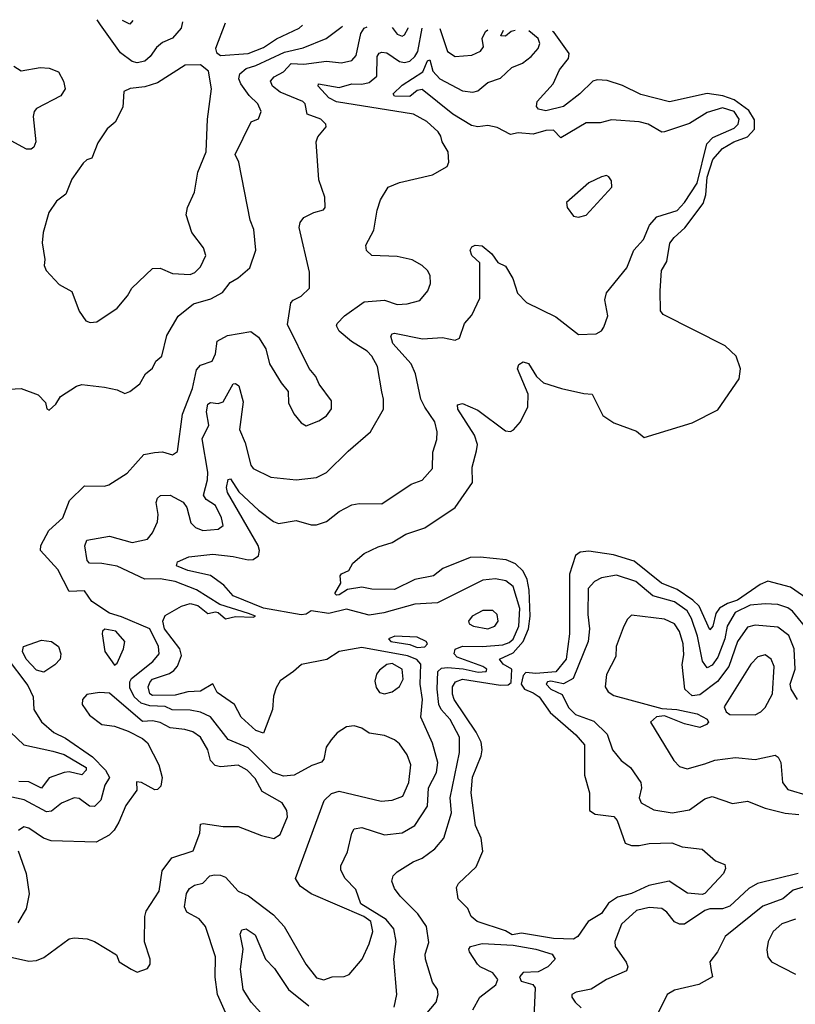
# Model space of a CAD drawing. Extents: x 1552294 to 1694791, y 811929 to 917222.
# Tile 626 of 643: x 1676139 to 1679214, y 910686 to 914589. Entities that reach past the tile are written whole.
import ezdxf

# ---------------------------------------------------------------- set-up
doc = ezdxf.new("R2010")
doc.units = 0

msp = doc.modelspace()

# ---------------------------------------------------------------- linework, layer by layer
at = {"layer": '0CON10XD'}
for points in [[(1676783.6, 914580.3), (1676778.9, 914555), (1676745, 914516.5), (1676705, 914498.9), (1676681.5, 914478.5), (1676656.6, 914443.4), (1676635.1, 914424.9), (1676605, 914418), (1676585, 914423), (1676538.4, 914458.4), (1676458.7, 914568.7), (1676446.3, 914589.1)], [(1676587.3, 914585.5), (1676575, 914572), (1676546.7, 914586.5)], [(1676954, 914575.9), (1676914.4, 914475), (1676919.1, 914459.1), (1676935, 914447.8), (1677045, 914454.8), (1677105, 914478.5), (1677156.4, 914513.6), (1677246.2, 914555), (1677259.4, 914568)], [(1676075, 913123.1), (1676145, 913127.5), (1676211.7, 913101.7), (1676241.2, 913071.2), (1676246.2, 913046.2), (1676255, 913041.2), (1676282, 913065), (1676300, 913095), (1676363.6, 913136.4), (1676385, 913142.5), (1676475, 913132.5), (1676525, 913122), (1676555, 913108), (1676575, 913116), (1676615, 913146.2), (1676638, 913185), (1676665, 913207.5), (1676678, 913235), (1676702.5, 913255), (1676722.4, 913337.6), (1676766.6, 913413.4), (1676827.6, 913462.4), (1676896.7, 913483.3), (1676942.2, 913507.7), (1676972.7, 913547.3), (1677005, 913565.6), (1677051.4, 913605), (1677074.6, 913675), (1677067.4, 913757.4), (1677052, 913795), (1677008.1, 914025), (1676993.4, 914055), (1677055.9, 914184.1), (1677085, 914196.2), (1677095.6, 914225), (1677082.5, 914255), (1677048.5, 914288.5), (1677016.1, 914335), (1677007.7, 914355), (1677011.2, 914375), (1677036, 914395), (1677075, 914407.3), (1677189.3, 914460.7), (1677262.5, 914477.5), (1677353.5, 914515), (1677412.2, 914557.8), (1677418.2, 914563.8)], [(1676954.1, 910654.1), (1676923.3, 910725), (1676914.1, 910794.1), (1676914.6, 910875), (1676875.3, 910995), (1676850, 911025), (1676802, 911052), (1676792.7, 911072.7), (1676800.6, 911125), (1676812.5, 911145), (1676831.7, 911158.3), (1676865, 911166.5), (1676892.9, 911195), (1676910.7, 911199.3), (1676935, 911198.5), (1676955, 911190), (1677004.9, 911134.9), (1677045.8, 911115.8), (1677145, 911040.6), (1677186.7, 910995), (1677273.1, 910845), (1677315, 910790.9), (1677345, 910783.6), (1677377.5, 910795), (1677425, 910796.5), (1677445, 910804.4), (1677496.5, 910865), (1677525, 910925.7), (1677539.2, 910975), (1677531, 911015), (1677502.7, 911035), (1677294.7, 911124.7), (1677250.4, 911155), (1677232.9, 911185), (1677346.4, 911493.6), (1677375, 911521.9), (1677405, 911531.4), (1677571.7, 911491.7), (1677615.4, 911495.4), (1677658.5, 911511.5), (1677681.9, 911565), (1677690, 911635), (1677675.2, 911675.2), (1677645, 911718.5), (1677625.2, 911735.2), (1677585, 911751.8), (1677525, 911761.4), (1677495, 911781.2), (1677465, 911790), (1677435, 911786), (1677397, 911763), (1677374, 911735), (1677354, 911705), (1677345, 911657.5), (1677335, 911646), (1677297.3, 911632.7), (1677226.7, 911595), (1677185, 911590.4), (1677143.8, 911605), (1677045, 911702.6), (1676965.6, 911735.6), (1676895, 911826), (1676855, 911843.9), (1676815, 911852.2), (1676743.3, 911853.3), (1676715, 911867.4), (1676655, 911869.9), (1676620.6, 911880.6), (1676592.8, 911905), (1676575, 911941.1), (1676575, 911964.2), (1676581.9, 911978.1), (1676666, 912045), (1676691.5, 912075), (1676688.5, 912105), (1676655, 912174.1), (1676542.2, 912222.2), (1676495, 912236.3), (1676425, 912282.5), (1676395, 912325.8), (1676335, 912322.5), (1676290.3, 912410.3), (1676220.8, 912485), (1676222.9, 912505), (1676254, 912565), (1676309.7, 912615), (1676336.1, 912683.9), (1676395, 912741.2), (1676475, 912740), (1676492.5, 912745), (1676565, 912791.4), (1676630.8, 912865), (1676673, 912873), (1676705, 912876.5), (1676745, 912864.4), (1676765, 912878), (1676783.7, 913025), (1676823.4, 913126.6), (1676839.2, 913200.8), (1676855, 913219.1), (1676901.9, 913235), (1676915.3, 913264.7), (1676922.2, 913315), (1676962.5, 913337.5), (1677055, 913353.1), (1677085, 913330.8), (1677114.3, 913284.3), (1677128.8, 913225), (1677175, 913150), (1677203.8, 913115), (1677205, 913070), (1677225, 913026.7), (1677255, 912991.2), (1677275, 912978.8), (1677325, 912998.8), (1677355, 913018.9), (1677375, 913046.2), (1677375, 913078.8), (1677326.2, 913145), (1677313.3, 913175), (1677285.9, 913205.9), (1677200.9, 913380.9), (1677213.6, 913466.4), (1677222.8, 913477.2), (1677255, 913493.1), (1677287.8, 913525), (1677287.8, 913587.8), (1677246.4, 913765), (1677251.1, 913785), (1677265, 913804.4), (1677305, 913824.4), (1677343.3, 913835), (1677350, 913845), (1677348.1, 913885), (1677324.3, 913955), (1677314.2, 914105), (1677320.8, 914125), (1677354, 914165), (1677352, 914175), (1677333.1, 914195), (1677278.2, 914215), (1677270, 914255), (1677260.8, 914265), (1677172, 914302), (1677141.1, 914325), (1677133.4, 914345), (1677147.3, 914362.7), (1677185, 914382.6), (1677215, 914415.2), (1677265, 914412.7), (1677355, 914424.5), (1677415, 914417.5), (1677455, 914427.5), (1677473.4, 914446.6), (1677491.3, 914535), (1677505, 914555.6), (1677516.4, 914561.3)], [(1677747.5, 910645), (1677789.6, 910695), (1677797.9, 910725), (1677795.6, 910745), (1677775, 910773.8), (1677747.5, 910865), (1677746.9, 910885), (1677760.8, 910930.8), (1677751.4, 910995), (1677717.7, 911045), (1677647.3, 911115), (1677624.7, 911145), (1677613.8, 911175), (1677619.4, 911195), (1677635, 911211.4), (1677698.7, 911251.3), (1677735, 911266.1), (1677785, 911302.9), (1677820.5, 911345), (1677851.1, 911445), (1677845.3, 911505), (1677882.5, 911685), (1677882.4, 911745), (1677845, 911815.3), (1677810, 911855), (1677800.9, 911875), (1677794.2, 911935.9), (1677796, 912005), (1677811.4, 912018.6), (1677835, 912021.6), (1677896.5, 912016.5), (1677957.1, 912002.9), (1677988.2, 912005), (1677990.3, 912015), (1677975.3, 912025), (1677872.8, 912062.8), (1677861.6, 912075), (1677865.7, 912094.3), (1677894.1, 912105.9), (1677974.1, 912104.1), (1678055, 912111.5), (1678079.5, 912120.5), (1678095, 912134.3), (1678117.5, 912185), (1678122.3, 912255), (1678095, 912342.5), (1678066.9, 912365), (1678025, 912373.3), (1677975, 912367.2), (1677795, 912277.5), (1677705, 912272.4), (1677581.9, 912238.1), (1677525, 912229), (1677435, 912253.1), (1677365, 912234.8), (1677294.1, 912245.9), (1677275, 912232.5), (1677255, 912230.3), (1677105, 912256.6), (1676985.6, 912305.6), (1676948.2, 912348.2), (1676895.5, 912385.5), (1676805, 912405.3), (1676760, 912425), (1676765, 912440.8), (1676809.6, 912460.4), (1676905, 912470.2), (1676985, 912461.1), (1677045, 912448.3), (1677065, 912449.7), (1677085, 912464.5), (1677089, 912485), (1677084.3, 912505), (1676962.6, 912715), (1676959.3, 912735), (1676965, 912766.2), (1676975, 912768.6), (1677008.1, 912718.1), (1677084.9, 912644.9), (1677145, 912600), (1677165, 912591.5), (1677235, 912604.3), (1677295, 912586.7), (1677315, 912587.5), (1677355, 912600.6), (1677405, 912640), (1677455.7, 912665.7), (1677485, 912671.8), (1677575, 912670), (1677691.3, 912748.7), (1677735, 912764), (1677775, 912810), (1677777.1, 912875), (1677792.7, 912925), (1677794.6, 912955), (1677784.7, 912995), (1677745, 913053.9), (1677729.8, 913085), (1677707.5, 913185), (1677691.2, 913225), (1677617.8, 913305), (1677610, 913335), (1677615, 913344.4), (1677625, 913347.2), (1677735.8, 913324.2), (1677815, 913329.6), (1677865, 913318.6), (1677883.1, 913326.9), (1677902.1, 913385), (1677931.5, 913418.5), (1677962.9, 913485), (1677963.3, 913625), (1677931.5, 913655), (1677924.5, 913675), (1677931.8, 913688.2), (1677944.6, 913695.4), (1677973, 913693), (1678010.6, 913660.6), (1678035, 913626.7), (1678065, 913612), (1678093.8, 913563.8), (1678112.9, 913505), (1678148.3, 913468.3), (1678265, 913410.8), (1678355, 913341.4), (1678425, 913344.3), (1678445, 913356), (1678455, 913370), (1678470.5, 913415), (1678458.3, 913478.3), (1678465, 913506.2), (1678545.5, 913605), (1678573.6, 913675), (1678611.6, 913718.4), (1678636.2, 913775), (1678665, 913807.9), (1678745, 913832.8), (1678775, 913864.2), (1678825, 913941.8), (1678862.8, 914097.2), (1678887.7, 914122.3), (1678971.1, 914158.9), (1678987.5, 914175), (1678991, 914195), (1678971, 914225), (1678925, 914240.3), (1678865, 914221.6), (1678795, 914177.7), (1678695, 914144.5), (1678685, 914143.6), (1678630.8, 914175), (1678595, 914184.6), (1678485, 914192), (1678440.4, 914180.4), (1678385, 914180.8), (1678285, 914121.4), (1678255, 914151.5), (1678225, 914150), (1678175, 914135.9), (1678115, 914140.2), (1678085, 914134), (1678032.4, 914162.4), (1677995, 914169.5), (1677955, 914164.5), (1677929.6, 914169.6), (1677856.1, 914215), (1677735, 914313), (1677715, 914308), (1677685, 914284.4), (1677625, 914285.8), (1677618.9, 914295), (1677655, 914330), (1677737.1, 914382.9), (1677755, 914425.4), (1677765, 914430), (1677776.7, 914385), (1677804.6, 914354.6), (1677895, 914307.6), (1677935, 914301.3), (1677955, 914307.3), (1677995, 914340), (1678045, 914357.9), (1678089.8, 914400.2), (1678132.8, 914417.2), (1678166.6, 914443.4), (1678195, 914474.4), (1678200.7, 914495), (1678194.1, 914515), (1678157.3, 914544.6)], [(1676915, 912663.1), (1676877.6, 912687.6), (1676866.9, 912705), (1676883.4, 912765), (1676884.8, 912795), (1676862.8, 912927.2), (1676888.5, 912981.5), (1676879.3, 913035), (1676884.8, 913065.2), (1676895, 913071.8), (1676925, 913067.2), (1676945, 913074.6), (1676985, 913145.5), (1676995, 913147.5), (1677007.3, 913137.3), (1677024.4, 913075), (1677010, 912965), (1677032.4, 912912.4), (1677055, 912823.8), (1677065, 912810), (1677135, 912775.5), (1677235, 912764.6), (1677315, 912774.6), (1677355.3, 912794.7), (1677440.6, 912879.4), (1677530, 912955), (1677580.6, 913045), (1677581.8, 913085), (1677574.6, 913114.6), (1677557.3, 913215), (1677535.3, 913255), (1677516.5, 913275), (1677454.2, 913314.2), (1677405.4, 913355), (1677395.4, 913375), (1677397.1, 913385), (1677426.1, 913415), (1677505, 913471.4), (1677585, 913477.3), (1677635, 913460), (1677675, 913462.9), (1677725, 913476.2), (1677757.5, 913515), (1677767, 913543), (1677765.6, 913575), (1677755.4, 913595.4), (1677734.2, 913615), (1677695, 913637.1), (1677635, 913651.1), (1677534.6, 913654.6), (1677513.6, 913673.6), (1677510.8, 913695), (1677543.3, 913755), (1677555.7, 913834.3), (1677568.8, 913875), (1677600, 913925), (1677645, 913944), (1677775.7, 913974.3), (1677833, 914007), (1677840, 914025), (1677838, 914065), (1677814.2, 914105), (1677807.9, 914127.9), (1677798.6, 914145), (1677753.3, 914185), (1677700.8, 914215), (1677395, 914264), (1677365, 914279.6), (1677321.5, 914325), (1677324, 914335), (1677405, 914320.8), (1677455, 914334.8), (1677495, 914333.2), (1677525, 914340.4), (1677554.8, 914365.2), (1677556.7, 914443.3), (1677563.9, 914456.1), (1677575, 914460.8), (1677595, 914458.4), (1677645, 914423.4), (1677665, 914419.8), (1677685.3, 914425), (1677705, 914442.7), (1677716.7, 914463.3), (1677734.5, 914555.6)], [(1679273.1, 912285), (1679195, 912339.3), (1679105, 912363), (1679075, 912350.7), (1678985, 912288.8), (1678944.6, 912275.4), (1678914.1, 912255.9), (1678899.5, 912235), (1678887.3, 912185), (1678875, 912170.4), (1678832.7, 912265), (1678808.4, 912288.4), (1678745, 912330.5), (1678683.3, 912355), (1678575, 912443.3), (1678492.6, 912467.4), (1678395, 912482.7), (1678361.1, 912478.9), (1678342.1, 912465), (1678319, 912391), (1678319, 912155), (1678306, 912055), (1678265, 912003.8), (1678185, 911998), (1678145, 912002), (1678135, 911989.4), (1678127.4, 911955), (1678140.9, 911935), (1678175, 911921.6), (1678197.9, 911905), (1678242.5, 911842.5), (1678343.4, 911755), (1678378.4, 911715), (1678377.8, 911595), (1678398.5, 911525), (1678397.8, 911455), (1678420.5, 911440.5), (1678495, 911430.8), (1678507.1, 911415), (1678540, 911325), (1678565, 911315.4), (1678595, 911315.3), (1678635, 911323.7), (1678725, 911326.2), (1678765, 911310.5), (1678845, 911301.2), (1678897.5, 911255), (1678935, 911240), (1678936.7, 911225), (1678928.8, 911205), (1678855.6, 911125), (1678845, 911121.8), (1678786.8, 911126.8), (1678713.8, 911173.8), (1678632.9, 911157.1), (1678565, 911125.8), (1678508.8, 911111.2), (1678473.3, 911086.7), (1678445, 911046.4), (1678393.1, 911015), (1678352.1, 910955), (1678334.8, 910945.2), (1678255, 910947.4), (1678128.1, 910968.1), (1678091.2, 910961.2), (1678065, 910977.4), (1677953.1, 911015), (1677929.2, 911035), (1677915, 911066.2), (1677876.7, 911105), (1677870.6, 911149.4), (1677879.2, 911165), (1677948.8, 911231.2), (1677975, 911293.3), (1677969, 911345), (1677946, 911395), (1677928.4, 911525), (1677933.6, 911586.4), (1677969, 911671), (1677972.8, 911695), (1677968.5, 911725), (1677948.6, 911765), (1677861.5, 911895), (1677854.9, 911915.1), (1677855.1, 911945), (1677866.9, 911965), (1677895, 911974.5), (1678045, 911951.1), (1678075, 911953.2), (1678087.8, 911962.2), (1678090, 912015), (1678055.6, 912035), (1678041.5, 912055), (1678095, 912079.5), (1678134.5, 912125), (1678156.2, 912175), (1678162.2, 912225), (1678158.5, 912328.5), (1678150.2, 912370.2), (1678135, 912403.3), (1678105, 912431.9), (1678067.8, 912447.8), (1677965, 912458.7), (1677925, 912456.9), (1677816.1, 912413.9), (1677779.4, 912385), (1677705, 912369.8), (1677625, 912331.2), (1677535, 912332.1), (1677495, 912340), (1677438.9, 912331.1), (1677405, 912309.5), (1677395, 912308), (1677388, 912315), (1677412, 912355), (1677410, 912385), (1677415, 912392.5), (1677443.8, 912406.2), (1677459.2, 912435), (1677505, 912473.1), (1677560, 912500), (1677615, 912517.5), (1677670.3, 912549.7), (1677745, 912575.3), (1677865, 912656), (1677934.7, 912755), (1677932.5, 912815), (1677950.3, 912879.7), (1677953.5, 912905), (1677941.8, 912941.8), (1677876, 913045), (1677875, 913062.5), (1677895, 913067.5), (1677955, 913040.9), (1678065, 912958.9), (1678085, 912957.1), (1678097.2, 912962.8), (1678124.6, 912995.4), (1678153.1, 913055), (1678154.3, 913105), (1678112.7, 913205), (1678117.3, 913222.7), (1678135, 913232.5), (1678156.3, 913226.3), (1678188.4, 913175), (1678215, 913150), (1678287.2, 913127.2), (1678375, 913107.1), (1678408.8, 913105), (1678450.6, 913020.6), (1678495, 912991.5), (1678585, 912957.8), (1678615, 912932.5), (1678805, 912990.8), (1678906.9, 913043.1), (1678991.5, 913165), (1678996.9, 913205), (1678980, 913255), (1678936, 913296), (1678690.6, 913420.6), (1678680, 913435), (1678678.1, 913515), (1678683.8, 913595), (1678705, 913630), (1678716.9, 913703.1), (1678733.6, 913726.4), (1678776.1, 913763.9), (1678849.2, 913860.8), (1678859.7, 913895), (1678864.5, 913965), (1678887.4, 914035), (1678925, 914078.3), (1678970.8, 914105), (1679025, 914125.4), (1679052.2, 914155), (1679052.1, 914192.1), (1679029.7, 914229.7), (1678971.4, 914271.4), (1678927, 914287), (1678865, 914297), (1678715, 914263.3), (1678602, 914292), (1678528.4, 914328.4), (1678468.3, 914348.3), (1678428.8, 914351.2), (1678410.6, 914345), (1678360, 914295), (1678295.5, 914245), (1678225, 914228.2), (1678196.2, 914235), (1678188, 914245), (1678190, 914265), (1678254.6, 914335), (1678279.1, 914390.9), (1678315.3, 914435), (1678317.3, 914455), (1678258.1, 914538.1), (1678251.5, 914542.2)], [(1677615.3, 914558.7), (1677635, 914531.1), (1677655, 914523.2), (1677665, 914529.6), (1677678.9, 914555), (1677679.2, 914557)], [(1677804.2, 914553.8), (1677835, 914462.5), (1677865, 914442.9), (1677931.4, 914448.6), (1677965.6, 914465), (1677978.3, 914481.7), (1677972.9, 914515), (1677985, 914542.2), (1677994.4, 914548.8)], [(1678102.8, 914546), (1678087.8, 914542.2), (1678065, 914524.1), (1678045.8, 914525), (1678057.4, 914547.2)], [(1676115.7, 914405), (1676145, 914386.7), (1676219.7, 914399.7), (1676255, 914396.8), (1676292.1, 914382.1), (1676312.7, 914345), (1676319.5, 914315), (1676302.2, 914287.8), (1676205, 914236.8), (1676195.4, 914225), (1676192.5, 914205), (1676203.2, 914105), (1676195, 914083.3), (1676184, 914076), (1676165, 914075.9), (1676105, 914109.4)], [(1676418.3, 913388.3), (1676445, 913392), (1676524.7, 913445.3), (1676565.6, 913494.4), (1676582.9, 913525), (1676665, 913602.9), (1676695, 913604.5), (1676745, 913583.3), (1676815, 913578.7), (1676833.6, 913586.4), (1676855, 913608.9), (1676876.2, 913655), (1676866.9, 913685), (1676821.1, 913745), (1676798.6, 913815), (1676804.4, 913845), (1676831.5, 913905), (1676844.7, 913985), (1676877.5, 914065), (1676883.9, 914195), (1676898.8, 914315), (1676887.3, 914385), (1676855, 914410), (1676795, 914409.3), (1676685, 914339.3), (1676635, 914323.2), (1676576.9, 914316.9), (1676552, 914305), (1676547.8, 914242.2), (1676516.8, 914183.2), (1676485, 914156.7), (1676448.8, 914101.2), (1676425, 914040), (1676405, 914033.8), (1676389.7, 914020.3), (1676345, 913956.7), (1676322.1, 913897.9), (1676285, 913869.2), (1676254.3, 913825), (1676231.4, 913745), (1676228, 913705), (1676238.8, 913638.8), (1676236.2, 913615), (1676243.8, 913595), (1676295, 913540), (1676345, 913512), (1676374, 913434), (1676401.2, 913395), (1676418.3, 913388.3)], [(1678355, 913806), (1678385, 913814.2), (1678486, 913925), (1678485, 913950), (1678475, 913966.7), (1678465, 913971.2), (1678445, 913966.2), (1678395, 913942.5), (1678306.7, 913865), (1678310, 913845), (1678335, 913810), (1678355, 913806)], [(1677623.2, 910675), (1677634.6, 910725), (1677621.7, 910865), (1677631.1, 910935), (1677621.7, 910985), (1677592.1, 911022.1), (1677491.5, 911085), (1677471.7, 911141.7), (1677428.6, 911185), (1677412.3, 911217.7), (1677411.9, 911235), (1677438.8, 911291.2), (1677455.4, 911364.6), (1677465, 911381.4), (1677495, 911387.5), (1677585, 911357.8), (1677655, 911366.1), (1677705, 911394.6), (1677755, 911471.9), (1677760.2, 911545), (1677791.3, 911605), (1677796.1, 911645), (1677775, 911721.4), (1677729.7, 911825), (1677735.5, 911894.5), (1677726.3, 911955), (1677729.8, 912035), (1677713.7, 912053.7), (1677677, 912067), (1677495, 912100.9), (1677405, 912084.4), (1677357, 912053), (1677256.7, 912033.3), (1677224, 912006), (1677172, 911968), (1677155, 911941.2), (1677145, 911907.5), (1677140.8, 911855), (1677105, 911760.8), (1677075, 911771.8), (1677016.9, 911825), (1676990, 911875), (1676921.8, 911921.8), (1676905, 911956), (1676855, 911927.6), (1676805.5, 911924.5), (1676755, 911911.4), (1676665, 911910.4), (1676655, 911917.5), (1676648.1, 911945), (1676655.6, 911965), (1676665, 911975.4), (1676732.1, 911997.9), (1676750.1, 912009.9), (1676763.9, 912026.1), (1676780.5, 912069.5), (1676773.4, 912095), (1676712.8, 912175), (1676706.2, 912205), (1676715, 912227.7), (1676780.3, 912265), (1676815, 912275.7), (1676845, 912267.2), (1676885, 912236), (1676915, 912242.5), (1676925, 912238.9), (1676955, 912213.9), (1676995, 912223), (1677065, 912220.8), (1677074.2, 912225), (1677045.4, 912235.4), (1676931.7, 912271.7), (1676839.5, 912329.5), (1676755, 912362.8), (1676695, 912372.6), (1676635, 912370.9), (1676525, 912422.6), (1676465, 912433.8), (1676415, 912434.5), (1676405.8, 912445.8), (1676396.4, 912503.6), (1676405, 912525.6), (1676495, 912542.4), (1676585, 912516.6), (1676645, 912530.6), (1676665, 912555.7), (1676685, 912599.2), (1676688.3, 912628.3), (1676679.6, 912675), (1676685, 912692.5), (1676696.8, 912703.2), (1676735, 912704.7), (1676786.3, 912676.3), (1676801.6, 912655), (1676817.9, 912595), (1676835.9, 912575.9), (1676865, 912564.6), (1676925, 912570), (1676945, 912583.8), (1676939.3, 912615), (1676915, 912663.1)], [(1679268, 912165), (1679203.4, 912245), (1679185, 912257.6), (1679145, 912271), (1679093.9, 912273.9), (1679035, 912267.9), (1678975, 912239.5), (1678943.9, 912185), (1678934.3, 912135), (1678907.2, 912062.8), (1678885, 912030), (1678865, 912020.6), (1678846.1, 912046.1), (1678826.1, 912145), (1678803.1, 912215), (1678785.7, 912245.7), (1678735, 912281.1), (1678648.7, 912305), (1678582, 912362), (1678505, 912387.5), (1678445, 912376.9), (1678417.2, 912362.8), (1678392.1, 912335), (1678390.9, 912230.9), (1678398.6, 912175), (1678392.7, 912125), (1678332.7, 911977.3), (1678295, 911956.2), (1678245, 911967.4), (1678231.4, 911965), (1678226, 911955), (1678244.2, 911935), (1678289.4, 911915), (1678315, 911863.3), (1678342.3, 911835), (1678415, 911808.5), (1678467.6, 911757.6), (1678489.6, 911695), (1678523.4, 911653.4), (1678560, 911625), (1678602.2, 911565), (1678604.4, 911545), (1678595.3, 911505), (1678603.5, 911485), (1678653, 911457), (1678725.9, 911445.9), (1678795, 911456.7), (1678855, 911500.9), (1678885, 911510.4), (1678965, 911482.9), (1679025, 911491.5), (1679094.3, 911464.3), (1679174.4, 911444.4), (1679228.7, 911438.7)], [(1677995, 912174.7), (1678023.3, 912185), (1678035.3, 912205), (1678031.5, 912231.5), (1678015, 912246.9), (1677975, 912246.7), (1677933.3, 912225), (1677918.1, 912205), (1677920.8, 912195), (1677937.5, 912185), (1677995, 912174.7)], [(1679222.5, 911895), (1679197.9, 911935), (1679193.3, 911955), (1679214.1, 912015), (1679209.3, 912095), (1679188.4, 912148.4), (1679145, 912180.6), (1679055, 912189.6), (1679025, 912181.6), (1678985.5, 912125), (1678950.2, 912025), (1678905, 911966.2), (1678835, 911912.8), (1678805, 911908.8), (1678776.4, 911935), (1678765, 912033.3), (1678772.2, 912072.2), (1678770, 912115), (1678755, 912164.4), (1678734.8, 912194.8), (1678695, 912213.3), (1678565, 912229.2), (1678547.9, 912212.1), (1678531.2, 912178.8), (1678504.4, 912105), (1678501.8, 912065), (1678465, 911994), (1678460.7, 911945), (1678472.3, 911925), (1678495, 911909.8), (1678685, 911859.2), (1678744.7, 911854.7), (1678825, 911837.8), (1678865, 911817.1), (1678870, 911805), (1678862, 911795), (1678835, 911783.4), (1678775, 911797.5), (1678695, 911830.3), (1678664.2, 911825.8), (1678640, 911805), (1678732.9, 911652.9), (1678755, 911629.1), (1678785, 911619.6), (1678855, 911638.9), (1678895, 911653.6), (1678977.5, 911665), (1679055, 911657.1), (1679134.5, 911674.5), (1679145.9, 911665.9), (1679156.2, 911645), (1679163.3, 911565), (1679185, 911538.2), (1679265, 911514)], [(1676515, 912030.8), (1676525, 912038), (1676550.4, 912095), (1676555.4, 912125), (1676520, 912165), (1676476.2, 912173.8), (1676466.5, 912165), (1676466.2, 912155), (1676476.2, 912085), (1676515, 912030.8)], [(1676235, 912002.4), (1676205, 912010.9), (1676164, 912054), (1676149.7, 912085), (1676153.8, 912105), (1676225, 912129.1), (1676265, 912124.6), (1676292.7, 912105), (1676301.5, 912075), (1676298.8, 912055), (1676278.2, 912031.8), (1676235, 912002.4)], [(1677715, 912100.2), (1677745, 912103.3), (1677755.5, 912115), (1677750, 912125), (1677715, 912141.8), (1677625.8, 912145.8), (1677600.6, 912135), (1677610, 912125), (1677685, 912112.5), (1677715, 912100.2)], [(1676085, 912063.8), (1676170.3, 911950.3), (1676191.5, 911905), (1676195.2, 911855.2), (1676225, 911806.4), (1676274.1, 911764.1), (1676320.8, 911740.8), (1676426.9, 911666.9), (1676479.1, 911615), (1676495.2, 911585), (1676476.4, 911555), (1676460.6, 911495), (1676435, 911470.9), (1676415, 911472), (1676375, 911502.2), (1676355, 911505.4), (1676305, 911484.1), (1676265, 911451.7), (1676245, 911449.3), (1676156.7, 911496.7), (1676095, 911509.6)], [(1679055, 911833.9), (1679077.8, 911845), (1679095, 911862.5), (1679123.4, 911916.6), (1679130.7, 912025), (1679117.8, 912055), (1679095, 912071.5), (1679065, 912063.8), (1679037.3, 912035), (1678931.5, 911865), (1678939.6, 911845), (1678955, 911835.4), (1679055, 911833.9)], [(1677585, 911916.9), (1677615, 911924.4), (1677645, 911945.7), (1677659.1, 911975), (1677655.5, 912015), (1677615, 912036.9), (1677595, 912033.5), (1677565, 912011.1), (1677553.5, 911995), (1677546.9, 911966.9), (1677552.4, 911942.4), (1677565, 911922), (1677585, 911916.9)], [(1676605, 910813.3), (1676645, 910828.8), (1676655.7, 910845), (1676655.5, 910865.5), (1676634.1, 910934.1), (1676634.6, 911035), (1676640.4, 911055), (1676691.8, 911135), (1676703.9, 911215), (1676742.4, 911267.6), (1676826, 911295), (1676853.3, 911365), (1676855, 911400), (1676866.7, 911403.3), (1676945, 911390.5), (1677005, 911391.4), (1677098, 911355), (1677146.8, 911343.2), (1677171.2, 911358.8), (1677199.9, 911430.1), (1677197.8, 911455), (1677178.9, 911485), (1677099.6, 911529.6), (1677072, 911582), (1677040.7, 911615), (1677005, 911634.8), (1676935, 911627.3), (1676913.1, 911633.1), (1676895, 911652.9), (1676884.5, 911695), (1676855.6, 911745.6), (1676825, 911765.8), (1676793.8, 911775), (1676735, 911782), (1676695, 911803.6), (1676665, 911810.4), (1676625, 911807.5), (1676495, 911920), (1676455, 911922.9), (1676405, 911914.3), (1676387.8, 911895), (1676386.9, 911875), (1676415, 911832), (1676465, 911796), (1676515, 911789.4), (1676569.4, 911769.4), (1676625, 911740), (1676645, 911722.5), (1676690.9, 911635), (1676703.2, 911585), (1676698.6, 911551.4), (1676685, 911537.3), (1676675, 911536.9), (1676622, 911565), (1676601.2, 911568.8), (1676602.9, 911535), (1676558.9, 911475), (1676532.3, 911407.7), (1676513.1, 911376.9), (1676493.7, 911356.3), (1676441.3, 911328.7), (1676263.7, 911333.7), (1676232.5, 911345), (1676175, 911384.6), (1676155, 911390), (1676134.2, 911375.8)], [(1676102.2, 911765), (1676155.6, 911715), (1676270.1, 911689.9), (1676315, 911676.2), (1676402.2, 911625), (1676401.8, 911615), (1676385, 911595.5), (1676335, 911607.5), (1676315, 911605.4), (1676255, 911583.9), (1676225, 911542.8), (1676175, 911568.8), (1676135, 911569.2)], [(1676132.4, 911295), (1676164, 911205), (1676175.8, 911124.2), (1676164.6, 911065), (1676131.1, 911008.9)], [(1679225, 911204.9), (1679064.6, 911165), (1679030, 911145), (1678955, 911074.8), (1678925, 911064.8), (1678875, 911064.7), (1678855, 911058.8), (1678775, 911003.6), (1678755, 911003.5), (1678735, 911012.7), (1678705, 911051.8), (1678685, 911066), (1678635, 911070.5), (1678585, 911058.6), (1678525.4, 911004.6), (1678497.9, 910935), (1678499.7, 910915), (1678543.9, 910853.9), (1678549.6, 910835), (1678545, 910818.9), (1678465.8, 910785), (1678405, 910746.2), (1678345, 910734.4), (1678328, 910725), (1678327.5, 910715), (1678340.8, 910695), (1678365, 910672)], [(1679245, 911151.3), (1679205, 911138.6), (1679164.4, 911105), (1679084.9, 911075.1), (1678935.7, 910955), (1678905.5, 910895), (1678874.5, 910855), (1678880.5, 910820.5), (1678886.2, 910795), (1678832, 910765), (1678735, 910742.7), (1678706, 910725), (1678672.1, 910655)], [(1679215, 911023.6), (1679160, 911005), (1679125.7, 910975), (1679107.1, 910935), (1679101.7, 910901.7), (1679104.5, 910874.5), (1679120, 910855), (1679215.3, 910805.3)], [(1677120.5, 910625), (1677056.5, 910695), (1677025.3, 910745), (1677014, 910825), (1677024.2, 910905), (1677013.3, 910965), (1677018.9, 910981.1), (1677036.1, 910986.1), (1677071.7, 910961.7), (1677112.8, 910865), (1677148.5, 910828.5), (1677204.6, 910745), (1677285, 910680)], [(1675925, 910912.5), (1676175, 910857.9), (1676205, 910860), (1676235, 910872.3), (1676335, 910946.2), (1676355, 910950.5), (1676406.4, 910946.4), (1676435, 910935.8), (1676523, 910883), (1676533.3, 910855), (1676580, 910825), (1676605, 910813.3)], [(1677935.8, 910664.2), (1677963.6, 910715), (1678027.1, 910762.9), (1678035.1, 910784.9), (1678015, 910811.6), (1677965, 910834.5), (1677954.3, 910845), (1677922.5, 910895), (1677919.2, 910905), (1677925.8, 910915), (1677972.7, 910927.3), (1678095, 910920.3), (1678185.2, 910905.2), (1678249.6, 910885), (1678261.8, 910865), (1678232.9, 910835), (1678195, 910815.2), (1678135, 910812.5), (1678120, 910795), (1678127.6, 910777.6), (1678173.1, 910765), (1678182.2, 910752.2), (1678176, 910605)]]:
    msp.add_lwpolyline(points, dxfattribs=at)

doc.saveas('drawing.dxf')
